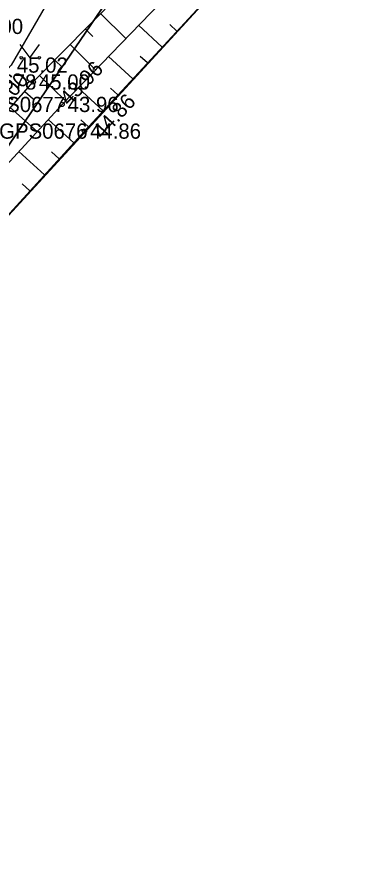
# Model space of a CAD drawing. Extents: x 551623 to 559850, y 6561220 to 6567135.
# Drawn here: x 557263.92 to 557279.16, y 6565639.19 to 6565677.93 of the extents above; entities that cross this region are included whole.
import ezdxf

# ---------------------------------------------------------------- set-up
doc = ezdxf.new("R2010")
doc.units = 0
for name, color, linetype in [('HALJASTUS', 7, 'Continuous'), ('KORGUS-EH2000', 7, 'Continuous'), ('MOOTKORG-EH2000', 7, 'Continuous'), ('MOOTMPUNKT', 7, 'Continuous'), ('MOOTNR', 7, 'Continuous'), ('MOOTPIIR', 7, 'Continuous'), ('PIIR', 7, 'Continuous'), ('RELJEEF', 7, 'Continuous'), ('TEE', 7, 'Continuous')]:
    doc.layers.add(name, color=color, linetype=linetype)

msp = doc.modelspace()

# ---------------------------------------------------------------- linework, layer by layer
at = {"layer": 'HALJASTUS'}
for p, q in [((557264.061, 6565676.654), (557264.524, 6565676.047)), ((557264.524, 6565676.047), (557264.97, 6565676.654))]:
    msp.add_line(p, q, dxfattribs=at)
for centre in [(557264.123, 6565676.047), (557264.952, 6565676.047)]:
    msp.add_circle(centre, 0.055, dxfattribs=at)
at = {"layer": 'KORGUS-EH2000'}
for centre in [(557264.68, 6565674.934), (557266.001, 6565673.9), (557267.03, 6565672.673)]:
    msp.add_circle(centre, 0.1, dxfattribs=at)
at = {"layer": 'MOOTMPUNKT'}
for centre in [(557264.68, 6565674.934), (557266.001, 6565673.9), (557267.03, 6565672.673)]:
    msp.add_circle(centre, 0.1, dxfattribs=at)
at = {"layer": 'MOOTPIIR'}
msp.add_lwpolyline([(557245.555, 6565636.1), (557248.099, 6565643.924), (557250.866, 6565649.619), (557254.917, 6565657.021), (557259.196, 6565664.075), (557276.032, 6565682.424), (557273.894, 6565684.311), (557271.675, 6565688.656), (557267.75, 6565696.103), (557253.992, 6565710.741)], dxfattribs=at)
at = {"layer": 'PIIR'}
for points in [[(557243.52, 6565632.96), (557247.16, 6565644.8), (557251.91, 6565654.93), (557261.04, 6565668.36), (557270.34, 6565682.02), (557270.57, 6565689.21), (557268.27, 6565694.5), (557259.16, 6565704), (557279.1, 6565724.92), (557294.14, 6565740.66), (557309.99, 6565745.61), (557317.31, 6565750.46), (557325.14, 6565760.25), (557327.8, 6565754.21), (557332.2, 6565751.03), (557335.38, 6565742.85), (557342.68, 6565718.78), (557343.81, 6565713.57), (557348.97, 6565696.65), (557352.71, 6565684.51), (557359.39, 6565665.68), (557358.74, 6565665.3), (557279.72, 6565619.27)], [(557235.81, 6565635.09), (557239.68, 6565647.67), (557244.92, 6565658.88), (557253.96, 6565672.24), (557262.21, 6565684.68), (557262.54, 6565687.68), (557261.47, 6565690), (557221.04, 6565732.05), (557230.16, 6565740.29), (557240.48, 6565729.5), (557239.06, 6565725.02), (557259.16, 6565704), (557268.27, 6565694.5), (557270.57, 6565689.21), (557270.34, 6565682.02), (557261.04, 6565668.36), (557251.91, 6565654.93), (557247.16, 6565644.8), (557243.52, 6565632.96)]]:
    msp.add_lwpolyline(points, dxfattribs=at)
at = {"layer": 'RELJEEF'}
for p, q in [((557267.774, 6565678.082), (557268.936, 6565676.941)), ((557270.605, 6565676.545), (557269.52, 6565677.547)), ((557271.284, 6565677.28), (557270.963, 6565677.576)), ((557267.073, 6565677.369), (557267.423, 6565677.025)), ((557266.372, 6565676.656), (557267.547, 6565675.501)), ((557265.671, 6565675.942), (557266.025, 6565675.594)), ((557269.249, 6565675.076), (557268.131, 6565676.107)), ((557269.927, 6565675.81), (557269.597, 6565676.115)), ((557264.97, 6565675.229), (557266.158, 6565674.062)), ((557264.293, 6565674.494), (557264.667, 6565674.165)), ((557267.892, 6565673.606), (557266.742, 6565674.668)), ((557268.57, 6565674.341), (557268.23, 6565674.655)), ((557263.632, 6565673.743), (557264.863, 6565672.66)), ((557266.539, 6565672.133), (557265.363, 6565673.205)), ((557267.214, 6565672.871), (557266.864, 6565673.194)), ((557265.192, 6565670.655), (557264.011, 6565671.731)), ((557265.865, 6565671.394), (557265.512, 6565671.716)), ((557264.518, 6565669.916), (557264.163, 6565670.239))]:
    msp.add_line(p, q, dxfattribs=at)
for points in [[(557276.032, 6565682.424), (557267.03, 6565672.673), (557259.196, 6565664.075), (557253.698, 6565657.59), (557249.02, 6565650.696), (557246.226, 6565644.693), (557243.555, 6565636.313), (557240.309, 6565622.555), (557236.622, 6565607.602), (557236.903, 6565606.736), (557237.832, 6565606.216), (557238.451, 6565605.416), (557237.619, 6565604.595), (557236.099, 6565604.234), (557235.049, 6565605.383), (557234.578, 6565607.054), (557237.949, 6565623.279), (557241.154, 6565636.802), (557243.992, 6565645.856), (557246.556, 6565652.019), (557251.772, 6565659.608), (557256.811, 6565665.99), (557264.68, 6565674.934), (557273.894, 6565684.311)], [(557275.05, 6565683.277), (557266.001, 6565673.9), (557257.761, 6565664.922), (557252.9, 6565658.914), (557247.858, 6565651.536), (557245.198, 6565645.326), (557242.288, 6565636.602), (557239.228, 6565623.181), (557235.657, 6565608.02), (557235.671, 6565606.861), (557236.442, 6565605.941)]]:
    msp.add_lwpolyline(points, dxfattribs=at)
at = {"layer": 'TEE'}
msp.add_lwpolyline([(557245.71, 6565705.182), (557247.584, 6565706.582), (557249.267, 6565708.479), (557252.003, 6565707.327), (557265.633, 6565694.322), (557268.301, 6565689.765), (557268.577, 6565684.249), (557266.725, 6565681.019), (557263.662, 6565675.713), (557255.711, 6565666.92), (557250.357, 6565660.24), (557245.577, 6565652.463), (557242.626, 6565646.143), (557239.727, 6565637.23), (557236.245, 6565623.922), (557233.514, 6565609.814)], dxfattribs=at)

# ---------------------------------------------------------------- texts
at = {"layer": 'KORGUS-EH2000'}
for s, rotation, p in [(' 43.96', 46.0192, (557266.139, 6565673.606)), (' 45.00', 48.6586, (557262.789, 6565673.042)), (' 44.86', 47.2903, (557267.673, 6565672.079))]:
    msp.add_text(s, height=0.7, rotation=rotation, dxfattribs=at).set_placement(p)
at = {"layer": 'MOOTKORG-EH2000'}
for s, p in [(' 45.00', (557261.608, 6565677.144)), (' 45.02', (557263.662, 6565675.363)), (' 45.00', (557264.68, 6565674.584)), (' 43.96', (557266.001, 6565673.55)), (' 44.86', (557267.03, 6565672.322))]:
    msp.add_text(s, height=0.7, dxfattribs=at).set_placement(p)
at = {"layer": 'MOOTNR'}
for s, p in [('GPS0678 ', (557260.76, 6565674.584)), ('GPS0677 ', (557262.082, 6565673.55)), ('GPS0676 ', (557263.111, 6565672.322))]:
    msp.add_text(s, height=0.7, dxfattribs=at).set_placement(p)

doc.saveas('drawing.dxf')
